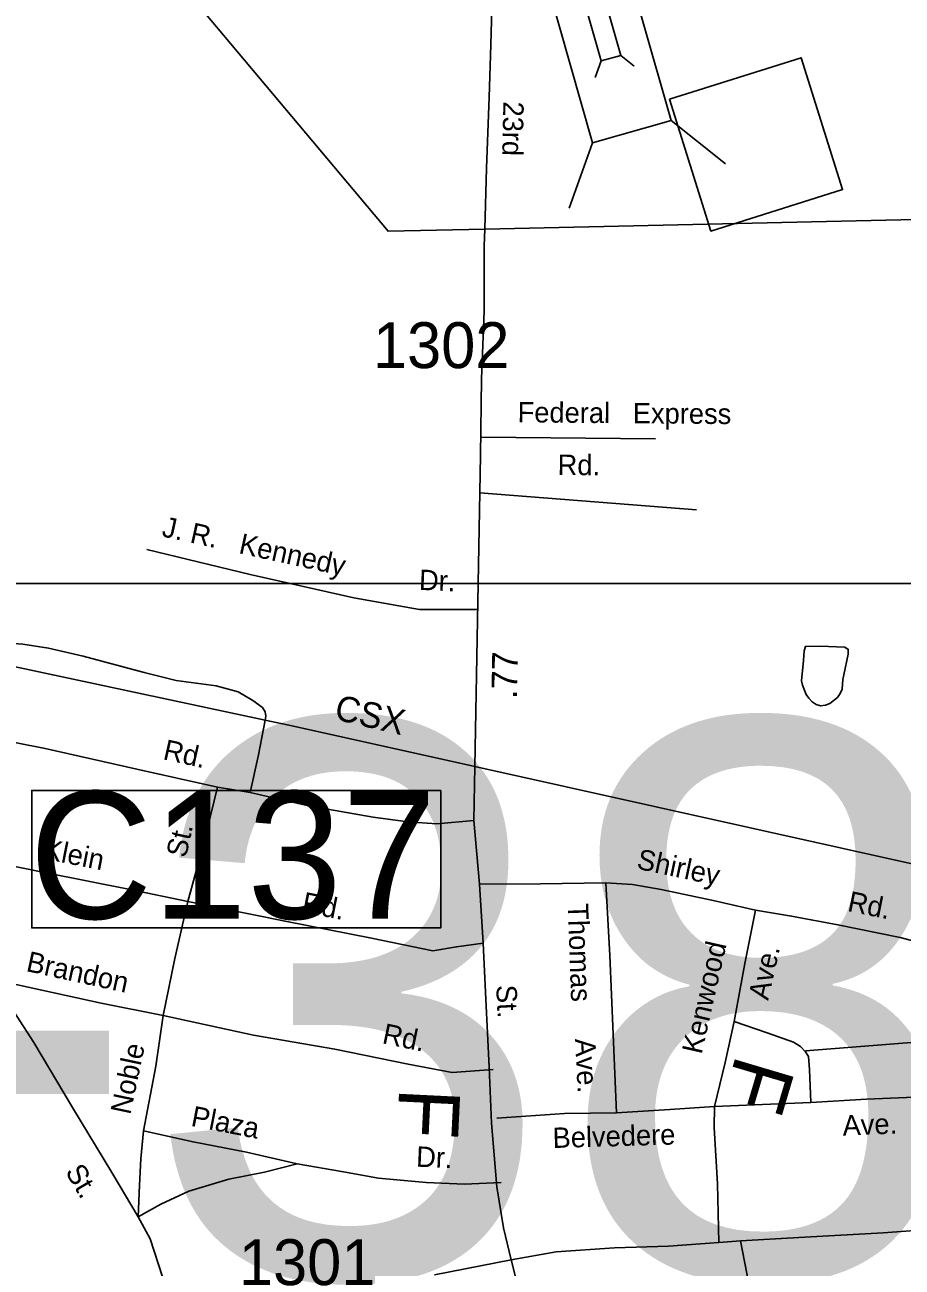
# Model space of a CAD drawing. Extents: x 1945482 to 2853149, y 66427 to 1015778.
# Drawn here: x 2324900 to 2327723, y 181355 to 185351 of the extents above; entities that cross this region are included whole.
import ezdxf

# ---------------------------------------------------------------- set-up
doc = ezdxf.new("R2010")
doc.units = 0
for name, color, linetype in [('Old_Level_10', 7, 'Continuous'), ('Old_Level_11', 7, 'Continuous'), ('Old_Level_14', 7, 'Continuous'), ('Old_Level_17', 7, 'Continuous'), ('Old_Level_22', 7, 'Continuous'), ('Old_Level_3', 7, 'Continuous'), ('Old_Level_31', 7, 'Continuous'), ('Old_Level_32', 7, 'Continuous'), ('Old_Level_35', 7, 'Continuous'), ('Old_Level_44', 7, 'Continuous'), ('Old_Level_50', 7, 'Continuous'), ('Old_Level_56', 7, 'Continuous'), ('Old_Level_60', 7, 'Continuous'), ('Old_Level_8', 7, 'Continuous')]:
    doc.layers.add(name, color=color, linetype=linetype)

msp = doc.modelspace()

# ---------------------------------------------------------------- linework, layer by layer
at = {"layer": 'Old_Level_10'}
msp.add_lwpolyline([(2328038.9, 182100.1), (2327412.1, 182050)], dxfattribs=at)
at = {"layer": 'Old_Level_3'}
msp.add_lwpolyline([(2329048.9, 180635.3), (2322212.4, 180635.3), (2322212.4, 183553.9), (2329048.9, 183553.9), (2329048.9, 180635.3)], dxfattribs=at)
at = {"layer": 'Old_Level_31'}
for points in [[(2326974, 185112.2), (2327398, 185245.6), (2327531.5, 184821.2), (2327107.5, 184687.8)], [(2326238.4, 182888.3), (2324922.3, 182888.3), (2324922.3, 182446.1), (2326238.4, 182446.1)]]:
    msp.add_lwpolyline(points, close=True, dxfattribs=at)
at = {"layer": 'Old_Level_32'}
for points in [[(2326348.1, 182965), (2326366.2, 183966), (2326369.8, 184212), (2326378, 184430.2), (2326378.5, 184640.1), (2326380.1, 184694), (2326386, 184890.3), (2326394.1, 185118.5), (2326399.1, 185286.5), (2326403.1, 185403.3)], [(2326464.9, 181377.9), (2326440.2, 181480.8), (2326419.3, 181612.5), (2326401.7, 181818.1), (2326393.6, 181998), (2326383.5, 182216.8), (2326374.4, 182396.6), (2326362.9, 182586.2), (2326345, 182791.6), (2326348.1, 182965)], [(2326464.9, 181377.9), (2326610, 181403.7), (2326797.5, 181417), (2326971.2, 181421.9), (2327132.9, 181434.2), (2327202.6, 181439.3), (2327410.2, 181451.4), (2327661.7, 181465.3), (2327837.4, 181478.2), (2328164.5, 181488.8), (2328511.3, 181504.9), (2328641.4, 181509.7), (2328919.1, 181529), (2329193.7, 181545.1), (2329374.7, 181558.5), (2329688.7, 181582), (2330397.8, 181615.7), (2330731.8, 181627), (2330943.7, 181643), (2331149.2, 181657.5), (2331182.9, 181657.6)], [(2326218.7, 181330.1), (2326464.9, 181377.9)], [(2326976.7, 179394.3), (2326914, 179665.7), (2326809.9, 180091.3), (2326760.5, 180279.3), (2326688.5, 180530.5), (2326604, 180841.2), (2326509.7, 181199.5), (2326464.9, 181377.9)]]:
    msp.add_lwpolyline(points, dxfattribs=at)
at = {"layer": 'Old_Level_35'}
msp.add_line((2325520.2, 182899.1), (2325625, 182881.2), dxfattribs=at)
for points in [[(2326929.9, 184019.7), (2326367.1, 184024.5)], [(2326364, 183845.4), (2327061.8, 183790.6)], [(2325292.3, 183662.9), (2325625.5, 183583.1), (2325958.6, 183507.9), (2326169.8, 183470.4), (2326357.2, 183470.4)], [(2325672.9, 183114.4), (2325675.3, 183127.1), (2325672.8, 183141.1), (2325664.3, 183154.9), (2325633.2, 183177.6), (2325586.2, 183205.6), (2325515.5, 183224.8), (2325386.5, 183242), (2325283.8, 183267.8), (2325087.4, 183320.1), (2324976.4, 183345.5), (2324893.9, 183358.4), (2324803.7, 183365), (2324709.3, 183371.1), (2324654.8, 183387), (2324569.2, 183427.5), (2324483.9, 183460.3), (2324412.8, 183481.4), (2324298.1, 183502.8), (2324199.5, 183513), (2324104.9, 183533.2), (2323993.4, 183562.9)], [(2324525.6, 182705.4), (2324382.1, 182739.8), (2324261.4, 182763.2), (2324169.5, 182803.6), (2324062.1, 182889.3), (2324011.3, 182963.4), (2323969.5, 183057.6), (2323969, 183119.6), (2323981.3, 183164), (2324004.2, 183191.2), (2324033.5, 183206.1), (2324101.6, 183210.8), (2324258.8, 183177.3), (2324466.7, 183131.4), (2324687.1, 183078.1), (2324965.2, 183023.1), (2325260, 182956.7), (2325520.2, 182899.1)], [(2325625, 182881.2), (2325652.3, 183002.4), (2325672.9, 183114.4)], [(2325520.2, 182899.1), (2325475.5, 182719.1), (2325424.8, 182531)], [(2325625, 182881.2), (2325812.7, 182838.5), (2326020.3, 182802.7), (2326132.8, 182787.1), (2326225.3, 182780.9), (2326345, 182791.6)], [(2325424.8, 182531), (2325239.2, 182569.9), (2324968.9, 182623.2), (2324729.1, 182671.5), (2324525.6, 182705.4)], [(2326769.1, 182590.5), (2326558.8, 182588.1), (2326362.9, 182586.2)], [(2327250.7, 182503.5), (2327115.2, 182533.9), (2326947.8, 182569.3), (2326855.2, 182585.7), (2326769.1, 182590.5)], [(2326769.1, 182590.5), (2326782.3, 182356.7), (2326804.2, 181851.5)], [(2325424.8, 182531), (2325382.2, 182347.5), (2325345.2, 182163.9)], [(2326374.4, 182396.6), (2326288.8, 182385.4), (2326213.2, 182372.2), (2326015.7, 182412.6), (2325737.5, 182467.6), (2325424.8, 182531)], [(2327250.7, 182503.5), (2327217.4, 182331.9), (2327182.9, 182144.4)], [(2327788.4, 181902.6), (2327795, 182042.6), (2327812.2, 182213.7), (2327817.1, 182339.9), (2327811.5, 182379.7), (2327801.2, 182393.1), (2327716.3, 182415.6), (2327516.4, 182456), (2327367.3, 182483.9), (2327250.7, 182503.5)], [(2325345.2, 182163.9), (2325145.7, 182203.9), (2324796.5, 182280)], [(2325264.8, 181516.5), (2325179.4, 181659.1), (2325053, 181868.1), (2324928.5, 182077.5), (2324796.5, 182280)], [(2325345.2, 182163.9), (2325321.8, 182000.8), (2325282.1, 181793.2)], [(2326406.6, 181990), (2326275, 181980.5), (2326133.8, 182007.1), (2325897.9, 182055.8), (2325635.8, 182101.2), (2325345.2, 182163.9)], [(2327182.9, 182144.4), (2327153.9, 182013.3), (2327119.5, 181871.8)], [(2327182.9, 182144.4), (2327288.3, 182108.9), (2327373.5, 182078.1), (2327396, 182064.9), (2327412.5, 182047.5), (2327421.3, 182032.1), (2327424.9, 181990.2), (2327429.1, 181884.1)], [(2327788.4, 181902.6), (2327608.9, 181895.5), (2327429.1, 181884.1)], [(2326804.2, 181851.5), (2326636.3, 181848.8), (2326418.6, 181834.2)], [(2327119.5, 181871.8), (2326975.8, 181862.2), (2326804.2, 181851.5)], [(2327119.5, 181871.8), (2327118.2, 181803.8), (2327129.4, 181622.1), (2327132.9, 181434.2)], [(2327429.1, 181884.1), (2327273.2, 181877.9), (2327119.5, 181871.8)], [(2325282.1, 181793.2), (2325273.5, 181702.9), (2325269, 181618.7), (2325264.8, 181516.5)], [(2325776.3, 181686.7), (2325612.7, 181724.2), (2325441.4, 181757.5), (2325282.1, 181793.2)], [(2325264.8, 181516.5), (2325337.4, 181557.4), (2325427.6, 181599), (2325556.4, 181638), (2325671.3, 181660.6), (2325776.3, 181686.7)], [(2326433.1, 181626.7), (2326315.1, 181622), (2326190.9, 181627.3), (2326038.4, 181641), (2325925.3, 181660.8), (2325776.3, 181686.7)], [(2325399.7, 181143.7), (2325342.7, 181323.6), (2325303.7, 181446.1), (2325264.8, 181516.5)], [(2327202.6, 181439.3), (2327222.8, 181333.7), (2327263.2, 181119.4), (2327322.4, 180841.8), (2327370.1, 180597.5), (2327407.4, 180410.9)]]:
    msp.add_lwpolyline(points, dxfattribs=at)
at = {"layer": 'Old_Level_44'}
for points in [[(2326348.1, 182965), (2325764.5, 183094.8), (2325672.9, 183114.4), (2323773.2, 183519.6), (2323367.5, 183606.1), (2322944, 183693.3), (2322853.5, 183705.8), (2322741.1, 183711.2), (2322687.3, 183711.1)], [(2330674.9, 181968.6), (2330625.9, 181988.7), (2330477.7, 182042.9), (2330262, 182101.2), (2330257.4, 182102.4), (2328414.7, 182505.3), (2326348.1, 182965)]]:
    msp.add_lwpolyline(points, dxfattribs=at)
at = {"layer": 'Old_Level_50'}
for p, q in [((2326861.1, 185218.1), (2326817.4, 185252.9)), ((2326735.5, 185182.3), (2326754.3, 185234.9)), ((2327154.3, 184904.2), (2326979.5, 185043.2)), ((2326651.9, 184761), (2326727.1, 184971.3))]:
    msp.add_line(p, q, dxfattribs=at)
msp.add_lwpolyline([(2326547.3, 185602.3), (2326727.1, 184971.3), (2326979.5, 185043.2), (2326799.7, 185674.3)], close=True, dxfattribs=at)
msp.add_lwpolyline([(2326709.4, 185392.7), (2326754.3, 185234.9), (2326817.4, 185252.9), (2326772.5, 185410.6), (2326709.4, 185392.7)], dxfattribs=at)
at = {"layer": 'Old_Level_56'}
msp.add_line((2328520.5, 184741.7), (2326380.1, 184694), dxfattribs=at)
msp.add_lwpolyline([(2326380.1, 184694), (2326068.9, 184687), (2325409.2, 185473.3)], dxfattribs=at)
at = {"layer": 'Old_Level_60'}
msp.add_lwpolyline([(2327460.9, 183160.7), (2327446.4, 183164.7), (2327433.9, 183173.3), (2327423.1, 183184.8), (2327414.1, 183196.8), (2327402.4, 183226.5), (2327399.1, 183241.3), (2327405.4, 183306.1), (2327407.6, 183337.6), (2327412.1, 183351.5), (2327459.1, 183352.1), (2327538.4, 183349.1), (2327549.6, 183341.8), (2327548.9, 183326.3), (2327535.4, 183260.2), (2327532.4, 183244.6), (2327529.9, 183214), (2327523.6, 183200.2), (2327514.6, 183187.3), (2327490.4, 183168.4), (2327476.6, 183162.3), (2327460.9, 183160.7)], dxfattribs=at)

# ---------------------------------------------------------------- texts
at = {"layer": 'Old_Level_10'}
for s, height, rotation, p in [('Federal   Express', 65.617, 359.5234, (2326485.5, 184072.5)), ('Rd.', 65.62, 359.5234, (2326614.2, 183903.2)), ('J. R.   Kennedy', 65.617, 347.6385, (2325337.9, 183706.2)), ('Dr.', 65.62, 357.5781, (2326167.3, 183533.5)), ('Rd.', 65.62, 347.5131, (2325341.7, 182989)), ('St.', 65.62, 77.5497, (2325418.4, 182669.2)), ('Klein', 65.62, 348.8434, (2324956.2, 182668.9)), ('Shirley', 65.62, 348.0717, (2326866, 182636.9)), ('Rd.', 65.62, 348.8261, (2325788.3, 182497.7)), ('Rd.', 65.62, 348.5892, (2327544.4, 182500.5)), ('Thomas', 65.62, 271.987, (2326647.1, 182524.1)), ('Brandon', 65.62, 347.7085, (2324901.2, 182307.5)), ('Kenwood', 65.62, 77.2275, (2327077.7, 182037)), ('Ave.', 65.62, 77.2275, (2327291.7, 182210.7)), ('Rd.', 65.62, 348.3262, (2326047, 182075.2)), ('Ave.', 65.62, 272.9032, (2326670.3, 182088.8)), ('Noble', 65.62, 78.0872, (2325239.2, 181842.8)), ('Plaza', 65.62, 349.015, (2325431.7, 181809.5)), ('Belvedere', 65.62, 1.6589, (2326599.1, 181737.7)), ('Ave.', 65.62, 2.2673, (2327532.5, 181777.5)), ('Dr.', 65.62, 357.5781, (2326158.1, 181677.9)), ('St.', 65.62, 300.5051, (2325028.4, 181661.9))]:
    msp.add_text(s, height=height, rotation=rotation, dxfattribs=at).set_placement(p)
at = {"layer": 'Old_Level_11'}
for s, rotation, p in [('23rd', 268.786, (2326439.9, 185105.4)), ('St.', 272.7183, (2326416.7, 182261.2))]:
    msp.add_text(s, height=65.62, rotation=rotation, dxfattribs=at).set_placement(p)
at = {"layer": 'Old_Level_14'}
msp.add_text('CSX', height=82.02, rotation=346.6164, dxfattribs=at).set_placement((2325892.3, 183117.9))
at = {"layer": 'Old_Level_17'}
msp.add_text('.77', height=82.02, rotation=88.9639, dxfattribs=at).set_placement((2326483.3, 183182.2))
at = {"layer": 'Old_Level_22'}
for rotation, p in [(253.457, (2327190.7, 182043.7)), (267.2098, (2326105, 181933.8))]:
    msp.add_text('F', height=196.8, rotation=rotation, dxfattribs=at).set_placement(p)
at = {"layer": 'Old_Level_3'}
msp.add_text('B-3881', height=1788.05, dxfattribs=at).set_placement((2322885.9, 181323))
at = {"layer": 'Old_Level_31'}
msp.add_text('C137', height=410.1, dxfattribs=at).set_placement((2324914.2, 182475.4))
at = {"layer": 'Old_Level_8'}
for s, p in [('1302', (2326020.1, 184246.8)), ('1301', (2325588.8, 181296.7))]:
    msp.add_text(s, height=147.64, dxfattribs=at).set_placement(p)

doc.saveas('drawing.dxf')
